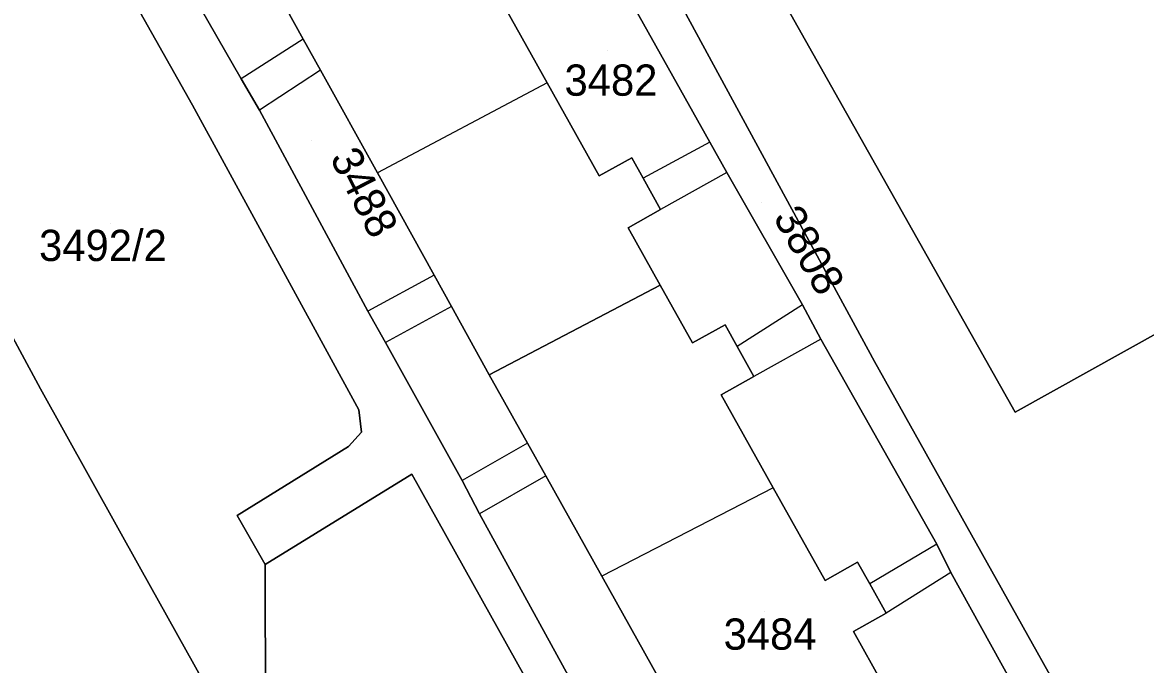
# Model space of a CAD drawing. Extents: x -262715 to -259381, y -1237238 to -1231182.
# Drawn here: x -261417 to -261345.1, y -1235646.6 to -1235605.5 of the extents above; entities that cross this region are included whole.
import ezdxf

# ---------------------------------------------------------------- set-up
doc = ezdxf.new("R2010")
doc.units = 0
for name, color, linetype in [('body_kn', 7, 'Continuous'), ('kladpar_druhypozemkov', 7, 'Continuous'), ('kladpar_hranice', 7, 'Continuous'), ('kladpar_parcelnecisla', 7, 'Continuous'), ('kladpar_plochy', 7, 'Continuous'), ('zappar_hrandruhpozemk', 7, 'Continuous')]:
    doc.layers.add(name, color=color, linetype=linetype)

msp = doc.modelspace()

# ---------------------------------------------------------------- linework, layer by layer
at = {"layer": 'body_kn'}
for p, q in [((-261399.05, -1235606.55), (-261399.05, -1235606.55)), ((-261399.05, -1235606.55), (-261399.05, -1235606.55)), ((-261397.94, -1235608.55), (-261397.94, -1235608.55)), ((-261397.94, -1235608.55), (-261397.94, -1235608.55)), ((-261403.03, -1235609.1), (-261403.03, -1235609.1)), ((-261383.43, -1235609.35), (-261383.43, -1235609.35)), ((-261383.43, -1235609.35), (-261383.43, -1235609.35)), ((-261406.15, -1235610.79), (-261406.15, -1235610.79)), ((-261401.85, -1235611.11), (-261401.85, -1235611.11)), ((-261373.01, -1235613.16), (-261373.01, -1235613.16)), ((-261373.01, -1235613.16), (-261373.01, -1235613.16)), ((-261378.02, -1235614.15), (-261378.02, -1235614.15)), ((-261394.3, -1235615.11), (-261394.3, -1235615.11)), ((-261380.1, -1235615.31), (-261380.1, -1235615.31)), ((-261377.29, -1235615.46), (-261377.29, -1235615.46)), ((-261371.92, -1235615.09), (-261371.92, -1235615.09)), ((-261371.92, -1235615.09), (-261371.92, -1235615.09)), ((-261376.17, -1235617.47), (-261376.17, -1235617.47)), ((-261378.25, -1235618.63), (-261378.25, -1235618.63)), ((-261390.67, -1235621.67), (-261390.67, -1235621.67)), ((-261390.67, -1235621.67), (-261390.67, -1235621.67)), ((-261376.19, -1235622.31), (-261376.19, -1235622.31)), ((-261376.19, -1235622.31), (-261376.19, -1235622.31)), ((-261394.91, -1235623.98), (-261394.91, -1235623.98)), ((-261389.56, -1235623.68), (-261389.56, -1235623.68)), ((-261389.56, -1235623.68), (-261389.56, -1235623.68)), ((-261367.09, -1235623.56), (-261367.09, -1235623.56)), ((-261367.09, -1235623.56), (-261367.09, -1235623.56)), ((-261372.04, -1235624.84), (-261372.04, -1235624.84)), ((-261393.78, -1235625.97), (-261393.78, -1235625.97)), ((-261374.13, -1235626), (-261374.13, -1235626)), ((-261371.26, -1235626.23), (-261371.26, -1235626.23)), ((-261365.9, -1235625.76), (-261365.9, -1235625.76)), ((-261365.9, -1235625.76), (-261365.9, -1235625.76)), ((-261362.46, -1235627.19), (-261362.46, -1235627.19)), ((-261387.14, -1235628.04), (-261387.14, -1235628.04)), ((-261370.19, -1235628.16), (-261370.19, -1235628.16)), ((-261415.88, -1235628.94), (-261415.88, -1235628.94)), ((-261372.28, -1235629.33), (-261372.28, -1235629.33)), ((-261395.49, -1235630.29), (-261395.49, -1235630.29)), ((-261353.46, -1235630.44), (-261353.46, -1235630.44)), ((-261395.33, -1235631.71), (-261395.33, -1235631.71)), ((-261396.15, -1235632.64), (-261396.15, -1235632.64)), ((-261384.7, -1235632.41), (-261384.7, -1235632.41)), ((-261384.7, -1235632.41), (-261384.7, -1235632.41)), ((-261392.09, -1235634.4), (-261392.09, -1235634.4)), ((-261388.88, -1235634.8), (-261388.88, -1235634.8)), ((-261383.52, -1235634.51), (-261383.52, -1235634.51)), ((-261383.52, -1235634.51), (-261383.52, -1235634.51)), ((-261368.96, -1235635.27), (-261368.96, -1235635.27)), ((-261368.96, -1235635.27), (-261368.96, -1235635.27)), ((-261403.28, -1235637.04), (-261403.28, -1235637.04)), ((-261403.28, -1235637.04), (-261403.28, -1235637.04)), ((-261387.77, -1235636.94), (-261387.77, -1235636.94)), ((-261358.48, -1235638.89), (-261358.48, -1235638.89)), ((-261358.48, -1235638.89), (-261358.48, -1235638.89)), ((-261409.46, -1235640.49), (-261409.46, -1235640.49)), ((-261401.48, -1235640.18), (-261401.48, -1235640.18)), ((-261363.55, -1235640.04), (-261363.55, -1235640.04)), ((-261379.92, -1235640.94), (-261379.92, -1235640.94)), ((-261365.64, -1235641.21), (-261365.64, -1235641.21)), ((-261357.58, -1235640.69), (-261357.58, -1235640.69)), ((-261357.58, -1235640.69), (-261357.58, -1235640.69)), ((-261362.78, -1235641.42), (-261362.78, -1235641.42)), ((-261361.73, -1235643.3), (-261361.73, -1235643.3)), ((-261363.82, -1235644.47), (-261363.82, -1235644.47))]:
    msp.add_line(p, q, dxfattribs=at)
at = {"layer": 'kladpar_druhypozemkov'}
for p, q in [((-261379.56, -1235607.28), (-261379.56, -1235607.28)), ((-261398.54, -1235613.07), (-261398.54, -1235613.07)), ((-261369.68, -1235616.99), (-261369.68, -1235616.99)), ((-261411.39, -1235618.34), (-261411.39, -1235618.34)), ((-261369.49, -1235643.18), (-261369.49, -1235643.18))]:
    msp.add_line(p, q, dxfattribs=at)
at = {"layer": 'kladpar_hranice'}
for points in [[(-261589.5, -1235316.23), (-261558.55, -1235373.38), (-261545.48, -1235395.38), (-261529.32, -1235425.1), (-261511.21, -1235458.13), (-261492.65, -1235492.14), (-261486.88, -1235501.6), (-261475.01, -1235519.76), (-261455.64, -1235559.31), (-261446.9, -1235569.53), (-261445.58, -1235571), (-261434.14, -1235591.59), (-261432.99, -1235593.76), (-261426.79, -1235608.76), (-261415.88, -1235628.94), (-261409.46, -1235640.49), (-261398.54, -1235660.04), (-261395.85, -1235659.66), (-261393.96, -1235659.39), (-261392.37, -1235662.21)], [(-261341.24, -1235665.13), (-261362.46, -1235627.19), (-261408.87, -1235541.7), (-261411.85, -1235536.79), (-261410.98, -1235536.3), (-261416.37, -1235525.37), (-261417.25, -1235525.86), (-261421.49, -1235517.81), (-261422.25, -1235518.17), (-261423.61, -1235515.31), (-261419.04, -1235512.81), (-261426.44, -1235499.28), (-261428.88, -1235494.81), (-261432.68, -1235496.96), (-261434.11, -1235493.83), (-261432.77, -1235491.2), (-261424.88, -1235487.06), (-261423.49, -1235486.65), (-261422.06, -1235486.95), (-261419.15, -1235489.02)], [(-261352.7, -1235701.57), (-261356.45, -1235698.78), (-261375.96, -1235663.31), (-261392.09, -1235634.4), (-261401.48, -1235640.18), (-261403.28, -1235637.04), (-261396.15, -1235632.64), (-261395.33, -1235631.71), (-261395.49, -1235630.29), (-261406.15, -1235610.79), (-261420.15, -1235585.99), (-261421.33, -1235584.92), (-261422.94, -1235585.32), (-261434.14, -1235591.59), (-261445.58, -1235571), (-261446.9, -1235569.53), (-261442.73, -1235566.89), (-261441.26, -1235564.87), (-261441.82, -1235562.85), (-261455.34, -1235538.18), (-261469.51, -1235511.93), (-261466.57, -1235510.22)], [(-261409.42, -1235519.43), (-261403.63, -1235530.87), (-261393.64, -1235525.27), (-261388.97, -1235533.64), (-261395.27, -1235537.12), (-261392.29, -1235542.46), (-261400.5, -1235547.04), (-261353.46, -1235630.44), (-261317.99, -1235610.69), (-261363.62, -1235522.61), (-261366.46, -1235524.36), (-261366.9, -1235524.63), (-261366.91, -1235524.61), (-261368.63, -1235521.82), (-261376.89, -1235526.9), (-261383.18, -1235530.4), (-261387.85, -1235522.03), (-261377.98, -1235516.5)], [(-261376.89, -1235526.9), (-261368.63, -1235521.82), (-261366.91, -1235524.61), (-261366.9, -1235524.63), (-261366.46, -1235524.36), (-261363.62, -1235522.61), (-261317.99, -1235610.69), (-261353.46, -1235630.44), (-261400.5, -1235547.04), (-261392.29, -1235542.46), (-261390.94, -1235544.88), (-261394.65, -1235546.95), (-261385.11, -1235564.13), (-261359.38, -1235549.83), (-261368.94, -1235532.67), (-261372.66, -1235534.73), (-261376.89, -1235526.9)], [(-261413.68, -1235540.03), (-261409.93, -1235546.92), (-261408.84, -1235548.82), (-261401.41, -1235562.17), (-261400.37, -1235564.07), (-261395.61, -1235572.68), (-261394.56, -1235574.66), (-261386.97, -1235588.16), (-261385.99, -1235589.96), (-261381.61, -1235597.79), (-261380.43, -1235599.93), (-261373.01, -1235613.16), (-261371.92, -1235615.09), (-261367.09, -1235623.56), (-261365.9, -1235625.76), (-261358.48, -1235638.89), (-261357.58, -1235640.69), (-261353.05, -1235648.88), (-261352.05, -1235650.72), (-261344.39, -1235664.09)], [(-261408.87, -1235541.7), (-261362.46, -1235627.19), (-261341.24, -1235665.13)], [(-261368.01, -1235705.48), (-261387.83, -1235670.28), (-261392.37, -1235662.21), (-261393.96, -1235659.39), (-261395.85, -1235659.66), (-261398.54, -1235660.04), (-261409.46, -1235640.49), (-261415.88, -1235628.94), (-261426.79, -1235608.76), (-261432.99, -1235593.76), (-261434.14, -1235591.59), (-261422.94, -1235585.32), (-261421.33, -1235584.92), (-261420.15, -1235585.99), (-261406.15, -1235610.79), (-261395.49, -1235630.29), (-261395.33, -1235631.71), (-261396.15, -1235632.64), (-261403.28, -1235637.04)], [(-261344.39, -1235664.09), (-261352.05, -1235650.72), (-261353.05, -1235648.88), (-261357.58, -1235640.69), (-261358.48, -1235638.89), (-261365.9, -1235625.76), (-261367.09, -1235623.56), (-261371.92, -1235615.09), (-261373.01, -1235613.16), (-261380.43, -1235599.93)], [(-261407.7, -1235600.94), (-261403.03, -1235609.1), (-261401.85, -1235611.11), (-261394.91, -1235623.98), (-261393.78, -1235625.97), (-261388.88, -1235634.8), (-261387.77, -1235636.94), (-261380.64, -1235649.93), (-261379.45, -1235652.11), (-261375.1, -1235660.07), (-261373.94, -1235662.27), (-261366.9, -1235675.1), (-261365.77, -1235677.17), (-261354.62, -1235697.41), (-261352.48, -1235699.44), (-261349.4, -1235698.97), (-261332.6, -1235689.38)], [(-261332.6, -1235689.38), (-261349.4, -1235698.97), (-261352.48, -1235699.44), (-261354.62, -1235697.41), (-261365.77, -1235677.17), (-261366.9, -1235675.1), (-261373.94, -1235662.27), (-261375.1, -1235660.07), (-261379.45, -1235652.11), (-261380.64, -1235649.93), (-261387.77, -1235636.94), (-261388.88, -1235634.8), (-261393.78, -1235625.97), (-261394.91, -1235623.98), (-261401.85, -1235611.11), (-261403.03, -1235609.1), (-261407.7, -1235600.94)], [(-261386.74, -1235603.43), (-261383.43, -1235609.35), (-261380.1, -1235615.31), (-261378.02, -1235614.15), (-261377.29, -1235615.46), (-261376.17, -1235617.47), (-261378.25, -1235618.63), (-261376.19, -1235622.31), (-261387.14, -1235628.04), (-261389.56, -1235623.68), (-261390.67, -1235621.67), (-261394.3, -1235615.11), (-261397.94, -1235608.55), (-261399.05, -1235606.55), (-261401.28, -1235602.53)], [(-261401.28, -1235602.53), (-261399.05, -1235606.55), (-261397.94, -1235608.55), (-261394.3, -1235615.11), (-261390.67, -1235621.67), (-261389.56, -1235623.68), (-261387.14, -1235628.04), (-261384.7, -1235632.41), (-261383.52, -1235634.51), (-261379.92, -1235640.94), (-261376.25, -1235647.51), (-261375.12, -1235649.52), (-261372.89, -1235653.52), (-261370.61, -1235657.58), (-261369.47, -1235659.63), (-261365.85, -1235666.1), (-261362.19, -1235672.64), (-261361.03, -1235674.71), (-261358.62, -1235679.02), (-261356.17, -1235677.64), (-261347.08, -1235693.61), (-261339, -1235689.01)], [(-261361.96, -1235647.8), (-261363.82, -1235644.47), (-261361.73, -1235643.3), (-261362.78, -1235641.42), (-261363.55, -1235640.04), (-261365.64, -1235641.21), (-261368.96, -1235635.27), (-261372.28, -1235629.33), (-261370.19, -1235628.16), (-261371.26, -1235626.23), (-261372.04, -1235624.84), (-261374.13, -1235626), (-261376.19, -1235622.31), (-261378.25, -1235618.63), (-261376.17, -1235617.47), (-261377.29, -1235615.46), (-261378.02, -1235614.15), (-261380.1, -1235615.31), (-261383.43, -1235609.35), (-261386.74, -1235603.43)], [(-261376.25, -1235647.51), (-261379.92, -1235640.94), (-261383.52, -1235634.51), (-261384.7, -1235632.41), (-261387.14, -1235628.04), (-261376.19, -1235622.31)], [(-261376.19, -1235622.31), (-261374.13, -1235626), (-261372.04, -1235624.84), (-261371.26, -1235626.23), (-261370.19, -1235628.16), (-261372.28, -1235629.33), (-261368.96, -1235635.27), (-261365.64, -1235641.21), (-261363.55, -1235640.04), (-261362.78, -1235641.42), (-261361.73, -1235643.3), (-261363.82, -1235644.47), (-261361.96, -1235647.8)], [(-261365.39, -1235703.9), (-261389, -1235660.98), (-261390.6, -1235658.12), (-261387.26, -1235656.34), (-261388.94, -1235654.12), (-261392.61, -1235654.03), (-261395.88, -1235655.54), (-261397.65, -1235656.43), (-261401.47, -1235649.56), (-261401.48, -1235640.18), (-261392.09, -1235634.4), (-261375.96, -1235663.31), (-261356.45, -1235698.78), (-261352.7, -1235701.57)], [(-261403.28, -1235637.04), (-261401.48, -1235640.18), (-261401.47, -1235649.56), (-261397.65, -1235656.43), (-261395.88, -1235655.54), (-261392.61, -1235654.03), (-261388.94, -1235654.12), (-261387.26, -1235656.34), (-261390.6, -1235658.12), (-261389, -1235660.98), (-261365.39, -1235703.9)]]:
    msp.add_lwpolyline(points, dxfattribs=at)
at = {"layer": 'kladpar_plochy'}
for points in [[(-261589.5, -1235316.23), (-261558.55, -1235373.38), (-261545.48, -1235395.38), (-261529.32, -1235425.1), (-261511.21, -1235458.13), (-261492.65, -1235492.14), (-261486.88, -1235501.6), (-261475.01, -1235519.76), (-261455.64, -1235559.31), (-261446.9, -1235569.53), (-261445.58, -1235571), (-261434.14, -1235591.59), (-261432.99, -1235593.76), (-261426.79, -1235608.76), (-261415.88, -1235628.94), (-261409.46, -1235640.49), (-261398.54, -1235660.04), (-261395.85, -1235659.66), (-261393.96, -1235659.39), (-261392.37, -1235662.21), (-261394.71, -1235667.07), (-261390.23, -1235675.28), (-261387.83, -1235670.28), (-261368.01, -1235705.48)], [(-261352.7, -1235701.57), (-261356.45, -1235698.78), (-261375.96, -1235663.31), (-261392.09, -1235634.4), (-261401.48, -1235640.18), (-261403.28, -1235637.04), (-261396.15, -1235632.64), (-261395.33, -1235631.71), (-261395.49, -1235630.29), (-261406.15, -1235610.79), (-261420.15, -1235585.99), (-261421.33, -1235584.92), (-261422.94, -1235585.32), (-261434.14, -1235591.59), (-261445.58, -1235571), (-261446.9, -1235569.53), (-261442.73, -1235566.89), (-261441.26, -1235564.87), (-261441.82, -1235562.85), (-261455.34, -1235538.18), (-261469.51, -1235511.93)], [(-261409.42, -1235519.43), (-261403.63, -1235530.87), (-261393.64, -1235525.27), (-261388.97, -1235533.64), (-261395.27, -1235537.12), (-261392.29, -1235542.46), (-261400.5, -1235547.04), (-261353.46, -1235630.44), (-261317.99, -1235610.69), (-261363.62, -1235522.61), (-261366.46, -1235524.36), (-261366.9, -1235524.63), (-261366.91, -1235524.61), (-261368.63, -1235521.82), (-261376.89, -1235526.9), (-261383.18, -1235530.4), (-261387.85, -1235522.03), (-261377.98, -1235516.5)], [(-261341.24, -1235665.13), (-261362.46, -1235627.19), (-261408.87, -1235541.7), (-261411.85, -1235536.79), (-261410.98, -1235536.3), (-261416.37, -1235525.37), (-261417.25, -1235525.86), (-261421.49, -1235517.81)], [(-261408.87, -1235541.7), (-261362.46, -1235627.19), (-261341.24, -1235665.13)], [(-261420.15, -1235585.99), (-261406.15, -1235610.79), (-261395.49, -1235630.29), (-261395.33, -1235631.71), (-261396.15, -1235632.64), (-261403.28, -1235637.04), (-261401.48, -1235640.18), (-261401.47, -1235649.56), (-261397.65, -1235656.43), (-261395.88, -1235655.54), (-261392.61, -1235654.03), (-261388.94, -1235654.12), (-261387.26, -1235656.34), (-261390.6, -1235658.12), (-261389, -1235660.98), (-261365.39, -1235703.9)], [(-261368.01, -1235705.48), (-261387.83, -1235670.28), (-261392.37, -1235662.21), (-261393.96, -1235659.39), (-261395.85, -1235659.66), (-261398.54, -1235660.04), (-261409.46, -1235640.49), (-261415.88, -1235628.94), (-261426.79, -1235608.76), (-261432.99, -1235593.76)], [(-261344.39, -1235664.09), (-261352.05, -1235650.72), (-261353.05, -1235648.88), (-261357.58, -1235640.69), (-261358.48, -1235638.89), (-261365.9, -1235625.76), (-261367.09, -1235623.56), (-261371.92, -1235615.09), (-261373.01, -1235613.16), (-261380.43, -1235599.93)], [(-261380.43, -1235599.93), (-261373.01, -1235613.16), (-261371.92, -1235615.09), (-261367.09, -1235623.56), (-261365.9, -1235625.76), (-261358.48, -1235638.89), (-261357.58, -1235640.69), (-261353.05, -1235648.88), (-261352.05, -1235650.72), (-261344.39, -1235664.09)], [(-261407.7, -1235600.94), (-261403.03, -1235609.1), (-261401.85, -1235611.11), (-261394.91, -1235623.98), (-261393.78, -1235625.97), (-261388.88, -1235634.8), (-261387.77, -1235636.94), (-261380.64, -1235649.93), (-261379.45, -1235652.11), (-261375.1, -1235660.07), (-261373.94, -1235662.27), (-261366.9, -1235675.1), (-261365.77, -1235677.17), (-261354.62, -1235697.41), (-261352.48, -1235699.44), (-261349.4, -1235698.97), (-261332.6, -1235689.38)], [(-261332.6, -1235689.38), (-261349.4, -1235698.97), (-261352.48, -1235699.44), (-261354.62, -1235697.41), (-261365.77, -1235677.17), (-261366.9, -1235675.1), (-261373.94, -1235662.27), (-261375.1, -1235660.07), (-261379.45, -1235652.11), (-261380.64, -1235649.93), (-261387.77, -1235636.94), (-261388.88, -1235634.8), (-261393.78, -1235625.97), (-261394.91, -1235623.98), (-261401.85, -1235611.11), (-261403.03, -1235609.1), (-261407.7, -1235600.94)], [(-261386.74, -1235603.43), (-261383.43, -1235609.35), (-261380.1, -1235615.31), (-261378.02, -1235614.15), (-261377.29, -1235615.46), (-261376.17, -1235617.47), (-261378.25, -1235618.63), (-261376.19, -1235622.31), (-261387.14, -1235628.04), (-261389.56, -1235623.68), (-261390.67, -1235621.67), (-261394.3, -1235615.11), (-261397.94, -1235608.55), (-261399.05, -1235606.55), (-261401.28, -1235602.53)], [(-261401.28, -1235602.53), (-261399.05, -1235606.55), (-261397.94, -1235608.55), (-261394.3, -1235615.11), (-261390.67, -1235621.67), (-261389.56, -1235623.68), (-261387.14, -1235628.04), (-261384.7, -1235632.41), (-261383.52, -1235634.51), (-261379.92, -1235640.94), (-261376.25, -1235647.51), (-261375.12, -1235649.52), (-261372.89, -1235653.52), (-261370.61, -1235657.58), (-261369.47, -1235659.63), (-261365.85, -1235666.1), (-261362.19, -1235672.64), (-261361.03, -1235674.71), (-261358.62, -1235679.02), (-261356.17, -1235677.64), (-261347.08, -1235693.61), (-261339, -1235689.01)], [(-261361.96, -1235647.8), (-261363.82, -1235644.47), (-261361.73, -1235643.3), (-261362.78, -1235641.42), (-261363.55, -1235640.04), (-261365.64, -1235641.21), (-261368.96, -1235635.27), (-261372.28, -1235629.33), (-261370.19, -1235628.16), (-261371.26, -1235626.23), (-261372.04, -1235624.84), (-261374.13, -1235626), (-261376.19, -1235622.31), (-261378.25, -1235618.63), (-261376.17, -1235617.47), (-261377.29, -1235615.46), (-261378.02, -1235614.15), (-261380.1, -1235615.31), (-261383.43, -1235609.35), (-261386.74, -1235603.43)], [(-261376.25, -1235647.51), (-261379.92, -1235640.94), (-261383.52, -1235634.51), (-261384.7, -1235632.41), (-261387.14, -1235628.04), (-261376.19, -1235622.31), (-261374.13, -1235626), (-261372.04, -1235624.84), (-261371.26, -1235626.23), (-261370.19, -1235628.16), (-261372.28, -1235629.33), (-261368.96, -1235635.27), (-261365.64, -1235641.21), (-261363.55, -1235640.04), (-261362.78, -1235641.42), (-261361.73, -1235643.3), (-261363.82, -1235644.47), (-261361.96, -1235647.8)], [(-261365.39, -1235703.9), (-261389, -1235660.98), (-261390.6, -1235658.12), (-261387.26, -1235656.34), (-261388.94, -1235654.12), (-261392.61, -1235654.03), (-261395.88, -1235655.54), (-261397.65, -1235656.43), (-261401.47, -1235649.56), (-261401.48, -1235640.18), (-261392.09, -1235634.4), (-261375.96, -1235663.31), (-261356.45, -1235698.78), (-261352.7, -1235701.57)]]:
    msp.add_lwpolyline(points, dxfattribs=at)
msp.add_lwpolyline([(-261376.89, -1235526.9), (-261368.63, -1235521.82), (-261366.91, -1235524.61), (-261366.9, -1235524.63), (-261366.46, -1235524.36), (-261363.62, -1235522.61), (-261317.99, -1235610.69), (-261353.46, -1235630.44), (-261400.5, -1235547.04), (-261392.29, -1235542.46), (-261390.94, -1235544.88), (-261394.65, -1235546.95), (-261385.11, -1235564.13), (-261359.38, -1235549.83), (-261368.94, -1235532.67), (-261372.66, -1235534.73)], close=True, dxfattribs=at)
at = {"layer": 'zappar_hrandruhpozemk'}
for p, q in [((-261399.05, -1235606.55), (-261403.03, -1235609.1)), ((-261397.94, -1235608.55), (-261401.85, -1235611.11)), ((-261383.43, -1235609.35), (-261394.3, -1235615.11)), ((-261373.01, -1235613.16), (-261377.29, -1235615.46)), ((-261371.92, -1235615.09), (-261376.17, -1235617.47)), ((-261390.67, -1235621.67), (-261394.91, -1235623.98)), ((-261389.56, -1235623.68), (-261393.78, -1235625.97)), ((-261367.09, -1235623.56), (-261371.26, -1235626.23)), ((-261365.9, -1235625.76), (-261370.19, -1235628.16)), ((-261384.7, -1235632.41), (-261388.88, -1235634.8)), ((-261383.52, -1235634.51), (-261387.77, -1235636.94)), ((-261368.96, -1235635.27), (-261379.92, -1235640.94)), ((-261358.48, -1235638.89), (-261362.78, -1235641.42)), ((-261357.58, -1235640.69), (-261361.73, -1235643.3))]:
    msp.add_line(p, q, dxfattribs=at)

# ---------------------------------------------------------------- texts
at = {"layer": 'kladpar_parcelnecisla'}
for s, p in [('3482', (-261382.32, -1235610.18)), ('3492/2', (-261415.966, -1235620.76)), ('3484', (-261372.134, -1235645.64))]:
    msp.add_text(s, height=2, dxfattribs=at).set_placement(p)
for s, rotation, p in [('3488', 297, (-261397.374, -1235614.153)), ('3808', 300, (-261368.996, -1235617.973))]:
    msp.add_text(s, height=2, rotation=rotation, dxfattribs=at).set_placement(p)

doc.saveas('drawing.dxf')
